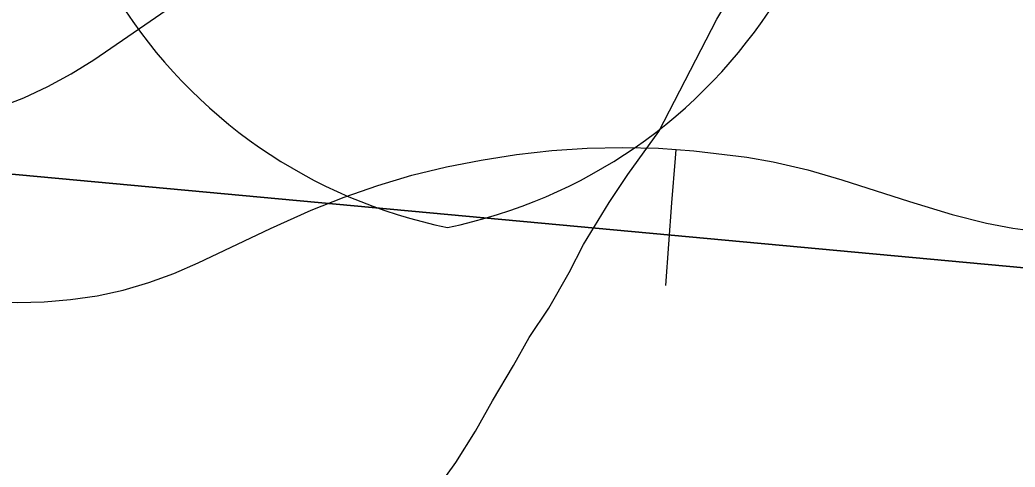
# Model space of a CAD drawing. Extents: x 0 to 34, y 0 to 22.
# Drawn here: x 2.9234 to 3.2708, y 15.3832 to 15.5395 of the extents above; entities that cross this region are included whole.
import ezdxf

# ---------------------------------------------------------------- set-up
doc = ezdxf.new("R2010")
doc.units = 0
for name, color, linetype in [('GM_X_Interchange_Ramps', 7, 'Continuous'), ('GM_X_Interstate_Shield', 7, 'Continuous'), ('GM_X_Minor_River', 7, 'Continuous'), ('GM_X_Section', 7, 'Continuous'), ('GM_X_Township_Road', 7, 'Continuous')]:
    doc.layers.add(name, color=color, linetype=linetype)

msp = doc.modelspace()

# ---------------------------------------------------------------- linework, layer by layer
at = {"layer": 'GM_X_Interchange_Ramps'}
msp.add_lwpolyline([(2.8818, 15.50041), (2.88491, 15.50109), (2.90189, 15.5048), (2.90729, 15.50616), (2.91613, 15.50893), (2.92478, 15.51224), (2.93316, 15.51614), (2.94127, 15.52061), (2.94913, 15.5255), (2.96697, 15.53771), (2.99743, 15.5588), (3.01804, 15.57243), (3.03115, 15.58056), (3.04186, 15.58671), (3.05559, 15.59374), (3.07253, 15.60122), (3.08332, 15.60546), (3.09547, 15.60998), (3.10858, 15.6148), (3.11596, 15.61754), (3.16161, 15.63505), (3.2013, 15.65028), (3.20884, 15.65402), (3.21469, 15.65851)], dxfattribs=at)
at = {"layer": 'GM_X_Interstate_Shield'}
for centre, start, end in [((3.10811, 15.64088), 165.8066, 258.463), ((3.03708, 15.64088), 281.537, 14.1934)]:
    msp.add_arc(centre, 0.17756, start, end, dxfattribs=at)
at = {"layer": 'GM_X_Minor_River'}
for points in [[(3.09565, 15.41872), (3.10109, 15.42852), (3.10805, 15.43869), (3.11505, 15.45113), (3.12011, 15.46094), (3.12902, 15.47564), (3.1356, 15.48543), (3.14642, 15.50048), (3.16666, 15.53972), (3.17442, 15.55291), (3.18177, 15.56384), (3.18836, 15.57439), (3.19726, 15.58795), (3.20272, 15.59927), (3.20894, 15.61058), (3.21514, 15.62038), (3.2252, 15.63545), (3.23065, 15.64563), (3.23722, 15.65542), (3.24728, 15.67011), (3.25349, 15.68066), (3.2643, 15.69458), (3.27206, 15.70815)], [(3.06698, 15.37275), (3.07548, 15.38479), (3.08245, 15.39572), (3.08828, 15.40628), (3.09565, 15.41872)]]:
    msp.add_lwpolyline(points, dxfattribs=at)
at = {"layer": 'GM_X_Section'}
for points in [[(2.97812, 16.49217), (4.00362, 16.39786), (3.88999, 15.39575), (2.87773, 15.48948)], [(2.87773, 15.48948), (3.88999, 15.39575), (3.78848, 14.39294), (2.80014, 14.49076), (2.77821, 14.493)]]:
    msp.add_lwpolyline(points, close=True, dxfattribs=at)
at = {"layer": 'GM_X_Township_Road'}
for points in [[(2.87706, 15.44438), (2.9101, 15.44138), (2.9225, 15.44072), (2.9318, 15.44089), (2.94108, 15.44171), (2.9503, 15.44306), (2.9594, 15.445), (2.96833, 15.44763), (2.97706, 15.45086), (2.98561, 15.45456), (3.01084, 15.46658), (3.025, 15.47295), (3.03653, 15.47755), (3.04825, 15.48164), (3.06016, 15.48516), (3.07223, 15.48807), (3.08442, 15.49049), (3.09668, 15.49245), (3.10902, 15.49382), (3.12141, 15.49463), (3.13383, 15.49489), (3.14624, 15.49459), (3.15243, 15.49414)], [(3.14889, 15.44665), (3.15097, 15.47555), (3.15219, 15.49115), (3.15243, 15.49414)], [(3.15243, 15.49414), (3.15862, 15.4937), (3.17711, 15.49146), (3.18629, 15.48989), (3.19838, 15.48705), (3.2103, 15.4836), (3.23394, 15.47597), (3.24879, 15.47149), (3.26079, 15.46843), (3.26992, 15.46668), (3.28219, 15.46501)]]:
    msp.add_lwpolyline(points, dxfattribs=at)

doc.saveas('drawing.dxf')
